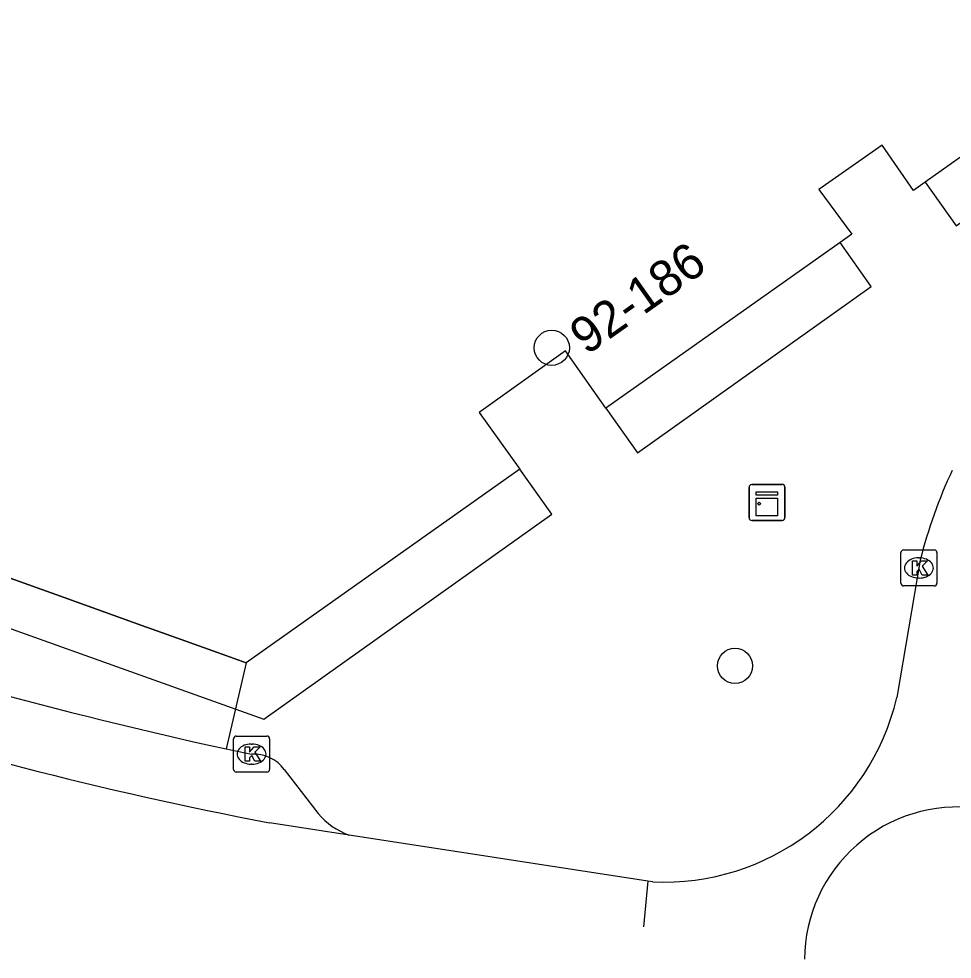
# Model space of a CAD drawing. Extents: x 159718 to 160783, y 383290 to 384030.
# Drawn here: x 160388.58 to 160414.53, y 383325.5 to 383351.66 of the extents above; entities that cross this region are included whole.
import ezdxf

# ---------------------------------------------------------------- set-up
doc = ezdxf.new("R2010")
doc.units = 0
for name, color, linetype in [('IMGEO_Boom', 7, 'Continuous'), ('IMGEO_Kast', 7, 'Continuous'), ('IMGEO_Kolk', 7, 'Continuous'), ('IMGEO_Pand', 7, 'Continuous'), ('IMGEO_Pand_nummerreeks', 7, 'Continuous'), ('IMGEO_Pand_overbouw', 7, 'Continuous'), ('IMGEO_Rijbaan_lokaal_gesloten', 7, 'Continuous'), ('IMGEO_Rijbaan_lokaal_open', 7, 'Continuous'), ('IMGEO_Voetpad_open', 7, 'Continuous')]:
    doc.layers.add(name, color=color, linetype=linetype)

msp = doc.modelspace()

# ---------------------------------------------------------------- linework, layer by layer
at = {"layer": 'IMGEO_Boom'}
for centre in [(160403.398, 383342.508), (160408.491, 383333.661)]:
    msp.add_circle(centre, 0.489, dxfattribs=at)
at = {"layer": 'IMGEO_Kast'}
for p, q in [((160408.883, 383337.783), (160408.883, 383338.624)), ((160408.883, 383338.624), (160408.883, 383337.783)), ((160408.958, 383338.708), (160409.799, 383338.708)), ((160409.799, 383338.708), (160408.958, 383338.708)), ((160409.883, 383338.633), (160409.883, 383337.792)), ((160409.883, 383337.792), (160409.883, 383338.633)), ((160409.808, 383337.708), (160408.967, 383337.708)), ((160408.967, 383337.708), (160409.808, 383337.708))]:
    msp.add_line(p, q, dxfattribs=at)
for points in [[(160409.078, 383338.498), (160409.678, 383338.498), (160409.678, 383338.413), (160409.078, 383338.413), (160409.078, 383338.498)], [(160409.078, 383338.323), (160409.678, 383338.323), (160409.678, 383337.834), (160409.078, 383337.834), (160409.078, 383338.323)]]:
    msp.add_lwpolyline(points, dxfattribs=at)
msp.add_circle((160409.162, 383338.172), 0.0377, dxfattribs=at)
for centre, start, end in [((160408.961, 383338.63), 92.4484, 184.2845), ((160408.961, 383338.63), 92.4484, 184.2845), ((160409.805, 383338.63), 2.4484, 94.2845), ((160409.805, 383338.63), 2.4484, 94.2845), ((160408.961, 383337.786), 182.4484, 274.2845), ((160408.961, 383337.786), 182.4484, 274.2845), ((160409.805, 383337.786), 272.4484, 4.2845), ((160409.805, 383337.786), 272.4484, 4.2845)]:
    msp.add_arc(centre, 0.0779, start, end, dxfattribs=at)
at = {"layer": 'IMGEO_Kolk'}
for p, q in [((160413.108, 383335.958), (160413.108, 383336.81)), ((160413.183, 383336.884), (160414.035, 383336.884)), ((160413.596, 383336.664), (160413.621, 383336.664)), ((160414.109, 383336.81), (160414.109, 383335.958)), ((160414.035, 383335.884), (160413.183, 383335.884)), ((160413.619, 383336.104), (160413.594, 383336.104)), ((160394.624, 383331.707), (160395.476, 383331.707)), ((160394.549, 383330.781), (160394.549, 383331.633)), ((160395.037, 383331.487), (160395.062, 383331.487)), ((160395.55, 383331.633), (160395.55, 383330.781)), ((160395.06, 383330.927), (160395.035, 383330.927)), ((160395.476, 383330.707), (160394.624, 383330.707))]:
    msp.add_line(p, q, dxfattribs=at)
for points in [[(160413.108, 383335.958), (160413.108, 383336.81)], [(160413.183, 383336.884), (160414.035, 383336.884)], [(160414.109, 383336.81), (160414.109, 383335.958)], [(160413.429, 383336.584), (160413.552, 383336.584), (160413.552, 383336.433), (160413.682, 383336.584), (160413.846, 383336.584), (160413.7, 383336.433), (160413.853, 383336.184), (160413.701, 383336.184), (160413.616, 383336.348), (160413.552, 383336.281), (160413.552, 383336.184), (160413.429, 383336.184), (160413.429, 383336.584)], [(160414.035, 383335.884), (160413.183, 383335.884)], [(160394.624, 383331.707), (160395.476, 383331.707)], [(160394.549, 383330.781), (160394.549, 383331.633)], [(160395.55, 383331.633), (160395.55, 383330.781)], [(160394.87, 383331.407), (160394.993, 383331.407), (160394.993, 383331.256), (160395.123, 383331.407), (160395.287, 383331.407), (160395.141, 383331.256), (160395.294, 383331.007), (160395.142, 383331.007), (160395.057, 383331.171), (160394.993, 383331.104), (160394.993, 383331.007), (160394.87, 383331.007), (160394.87, 383331.407)], [(160395.476, 383330.707), (160394.624, 383330.707)]]:
    msp.add_lwpolyline(points, dxfattribs=at)
for centre, start, end in [((160413.185, 383336.808), 91.552, 178.448), ((160413.185, 383336.808), 91.552, 178.448), ((160414.033, 383336.808), 1.552, 88.448), ((160414.033, 383336.808), 1.552, 88.448), ((160413.185, 383335.96), 181.552, 268.448), ((160413.185, 383335.96), 181.552, 268.448), ((160414.033, 383335.96), 271.552, 358.448), ((160414.033, 383335.96), 271.552, 358.448), ((160394.626, 383331.631), 91.552, 178.448), ((160394.626, 383331.631), 91.552, 178.448), ((160395.474, 383331.631), 1.552, 88.448), ((160395.474, 383331.631), 1.552, 88.448), ((160394.626, 383330.783), 181.552, 268.448), ((160394.626, 383330.783), 181.552, 268.448), ((160395.474, 383330.783), 271.552, 358.448), ((160395.474, 383330.783), 271.552, 358.448)]:
    msp.add_arc(centre, 0.0765, start, end, dxfattribs=at)
for centre, major_axis, ratio, start_param, end_param in [((160413.595, 383336.384), (-0.387, 0.002), 0.722429, 4.712389, 7.853982), ((160413.62, 383336.384), (-0.39, 0.002), 0.717154, 1.570796, 4.712389), ((160395.036, 383331.207), (-0.387, 0.002), 0.722429, 4.712389, 7.853982), ((160395.061, 383331.207), (-0.39, 0.002), 0.717154, 1.570796, 4.712389)]:
    msp.add_ellipse(centre, major_axis=major_axis, ratio=ratio, start_param=start_param, end_param=end_param, dxfattribs=at)
at = {"layer": 'IMGEO_Pand'}
for points in [[(160420.196, 383351.659), (160413.784, 383347.117), (160413.457, 383346.886), (160412.588, 383348.142), (160410.823, 383346.907), (160411.741, 383345.672), (160411.415, 383345.441), (160404.905, 383340.83), (160403.783, 383342.419), (160401.378, 383340.707), (160402.505, 383339.131), (160394.9, 383333.746)], [(160384.649, 383337.417), (160389.604, 383335.643), (160391.996, 383334.786), (160392.706, 383334.532), (160393.971, 383334.079), (160394.821, 383333.774), (160394.9, 383333.746)]]:
    msp.add_lwpolyline(points, dxfattribs=at)
at = {"layer": 'IMGEO_Pand_overbouw'}
for points in [[(160421.053, 383350.465), (160420.196, 383351.659), (160413.784, 383347.117), (160414.646, 383345.898)], [(160412.283, 383344.214), (160411.415, 383345.441), (160404.905, 383340.83), (160405.786, 383339.583)]]:
    msp.add_lwpolyline(points, close=True, dxfattribs=at)
msp.add_lwpolyline([(160371.888, 383340.582), (160395.395, 383332.177), (160403.398, 383337.881), (160402.505, 383339.131), (160394.9, 383333.746), (160393.971, 383334.079), (160392.706, 383334.532), (160391.996, 383334.786), (160389.604, 383335.643), (160384.649, 383337.417)], dxfattribs=at)
at = {"layer": 'IMGEO_Rijbaan_lokaal_gesloten'}
for points in [[(160413.646, 383336.604), (160412.992, 383332.777)], [(160397.767, 383328.954), (160395.545, 383329.297)], [(160406.073, 383327.672), (160397.767, 383328.954)], [(160406.073, 383327.672), (160405.947, 383326.397)], [(160406.209, 383327.651), (160406.073, 383327.672)]]:
    msp.add_lwpolyline(points, dxfattribs=at)
for centre, radius, start, end in [((160426.921, 383333.29), 13.683, 154.8764, 165.9819), ((160416.055, 383436.86), 109.501, 251.85392, 259.20448), ((160406.511, 383334.302), 6.658, 267.3966, 346.761)]:
    msp.add_arc(centre, radius, start, end, dxfattribs=at)
at = {"layer": 'IMGEO_Rijbaan_lokaal_open'}
msp.add_arc((160414.694, 383325.466), 4.27, 82.9409, 179.521, dxfattribs=at)
at = {"layer": 'IMGEO_Voetpad_open'}
for points in [[(160394.9, 383333.746), (160394.339, 383331.349)], [(160394.339, 383331.349), (160395.05, 383331.207)], [(160395.96, 383330.782), (160396.902, 383329.557)]]:
    msp.add_lwpolyline(points, dxfattribs=at)
for centre, radius, start, end in [((160423.047, 383462.238), 134, 251.58953, 257.62901), ((160395.097, 383330.122), 1.086, 37.4341, 92.4977), ((160398.409, 383330.797), 1.952, 219.4503, 250.7882)]:
    msp.add_arc(centre, radius, start, end, dxfattribs=at)

# ---------------------------------------------------------------- texts
at = {"layer": 'IMGEO_Pand_nummerreeks'}
msp.add_text('92-186', height=1, rotation=35.3114, dxfattribs=at).set_placement((160404.367, 383342.287))

doc.saveas('drawing.dxf')
